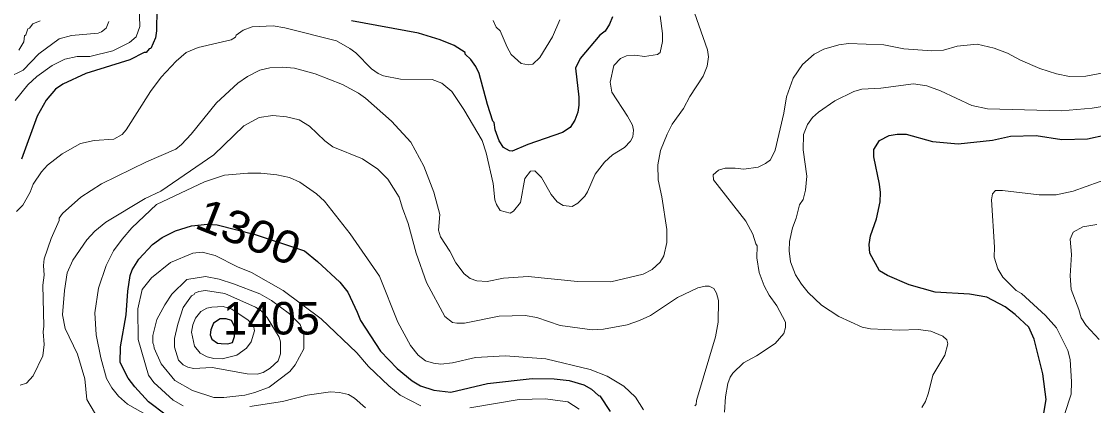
# Model space of a CAD drawing. Extents: x 598.3 to 623.2, y 6902.2 to 6930.1.
# Drawn here: x 613.12 to 615.758, y 6914.921 to 6915.866 of the extents above; entities that cross this region are included whole.
import ezdxf
from ezdxf.enums import TextEntityAlignment as Align

# ---------------------------------------------------------------- set-up
doc = ezdxf.new("R2010")
doc.units = 0
doc.header["$LTSCALE"] = 0.032
doc.layers.add('1', color=7, linetype='Continuous', lineweight=25)
doc.layers.add('2', color=7, linetype='Continuous', lineweight=13)
doc.layers.add('21', color=7, linetype='Continuous')
doc.layers.add('61', color=7, linetype='Continuous')

msp = doc.modelspace()

# ---------------------------------------------------------------- linework, layer by layer
at = {"layer": '1'}
for points in [[(613.4539, 6915.9517), (613.4522, 6915.8422), (613.4491, 6915.825), (613.4376, 6915.7989), (613.434, 6915.7983), (613.4263, 6915.7892), (613.4214, 6915.7889), (613.3866, 6915.7707), (613.2781, 6915.7375), (613.221, 6915.7115), (613.2035, 6915.699), (613.1802, 6915.672)], [(614.5743, 6915.8768), (614.5668, 6915.8585), (614.5558, 6915.842), (614.5432, 6915.8317), (614.4942, 6915.774), (614.4829, 6915.751), (614.4916, 6915.6793), (614.4916, 6915.6592), (614.4885, 6915.642), (614.4814, 6915.623), (614.47, 6915.6048), (614.4508, 6915.5927), (614.3656, 6915.5625), (614.3272, 6915.5465), (614.3208, 6915.5471), (614.3058, 6915.5557), (614.2951, 6915.5719), (614.2853, 6915.5989), (614.283, 6915.6173), (614.2794, 6915.6204), (614.2661, 6915.6615), (614.2462, 6915.7376), (614.2374, 6915.7551), (614.2253, 6915.7721), (614.2118, 6915.7849), (614.2114, 6915.789), (614.1844, 6915.8066), (614.1503, 6915.8205), (614.0963, 6915.8369), (613.9318, 6915.8667)], [(613.1802, 6915.672), (613.1586, 6915.6323), (613.1193, 6915.5265)], [(615.6347, 6914.8965), (615.6411, 6914.9356), (615.6331, 6914.9987), (615.6122, 6915.0841), (615.599, 6915.1131), (615.5648, 6915.1449), (615.5405, 6915.1635), (615.4951, 6915.1869), (615.453, 6915.1942), (615.3678, 6915.1997), (615.3041, 6915.2176), (615.2506, 6915.2407), (615.231, 6915.2522), (615.2072, 6915.2956), (615.2057, 6915.3166), (615.2089, 6915.3377), (615.2235, 6915.3798), (615.2331, 6915.4216), (615.2339, 6915.4445), (615.2316, 6915.465), (615.2169, 6915.5327), (615.2173, 6915.5501), (615.2314, 6915.5727), (615.2553, 6915.5851), (615.2749, 6915.5883), (615.2969, 6915.5883), (615.3617, 6915.5704), (615.4249, 6915.5641), (615.5093, 6915.5736), (615.5534, 6915.5834), (615.6171, 6915.585), (615.6797, 6915.5754), (615.7431, 6915.577), (615.7883, 6915.5869)], [(613.476, 6914.8969), (613.4326, 6914.9296), (613.3982, 6914.9664), (613.382, 6914.9875), (613.3625, 6915.0266), (613.3632, 6915.0651), (613.377, 6915.1434), (613.3811, 6915.2021), (613.3867, 6915.2402), (613.392, 6915.2547), (613.4087, 6915.2803), (613.4423, 6915.3169), (613.4658, 6915.3337), (613.4987, 6915.3506), (613.5381, 6915.3624), (613.5772, 6915.3665), (613.601, 6915.3648), (613.6951, 6915.3413), (613.816, 6915.301), (613.8485, 6915.2747), (613.9033, 6915.2238), (613.9228, 6915.1995), (613.9459, 6915.1499), (613.9537, 6915.1295), (614.0031, 6915.0543), (614.044, 6915.0113), (614.0813, 6914.9813), (614.1018, 6914.9689), (614.1343, 6914.9581), (614.1762, 6914.9537), (614.2664, 6914.9749), (614.3764, 6914.9868), (614.4308, 6914.986), (614.4673, 6914.982), (614.5033, 6914.9714), (614.5224, 6914.9609), (614.5394, 6914.945), (614.5426, 6914.9446), (614.5683, 6914.9055)]]:
    msp.add_lwpolyline(points, dxfattribs=at)
msp.add_lwpolyline([(613.6109, 6915.0735), (613.6277, 6915.0726), (613.6387, 6915.076), (613.6438, 6915.0903), (613.6446, 6915.1139), (613.6362, 6915.1299), (613.6235, 6915.1342), (613.6084, 6915.1342), (613.5923, 6915.1232), (613.5856, 6915.1072), (613.5839, 6915.0945), (613.5881, 6915.0836), (613.6016, 6915.0743)], close=True, dxfattribs=at)
at = {"layer": '2'}
for points in [[(613.1043, 6915.6712), (613.1349, 6915.7097), (613.1574, 6915.7298), (613.1954, 6915.7574), (613.2266, 6915.7726), (613.2563, 6915.7793), (613.2877, 6915.7794), (613.3444, 6915.7933), (613.3854, 6915.8138), (613.4016, 6915.8275), (613.411, 6915.8533), (613.4094, 6915.9029)], [(614.7761, 6915.8864), (614.8081, 6915.7958), (614.8105, 6915.7788), (614.8074, 6915.7557), (614.7976, 6915.7308), (614.7644, 6915.6806), (614.749, 6915.6515), (614.721, 6915.6127), (614.7084, 6915.5881), (614.6924, 6915.5481), (614.686, 6915.5127), (614.6868, 6915.4761), (614.6957, 6915.4343), (614.7078, 6915.3534), (614.7078, 6915.3215), (614.7005, 6915.2891), (614.6911, 6915.2731), (614.6717, 6915.2553), (614.6496, 6915.2438), (614.5696, 6915.2249), (614.4882, 6915.2257), (614.3666, 6915.2379), (614.3057, 6915.2338), (614.2659, 6915.2257), (614.2405, 6915.2274), (614.224, 6915.2332), (614.2093, 6915.2449), (614.1882, 6915.2719), (614.1741, 6915.3005), (614.1508, 6915.336), (614.1459, 6915.3523), (614.1492, 6915.3908), (614.1347, 6915.4456), (614.1099, 6915.5098), (614.0776, 6915.5684), (614.0306, 6915.6203)], [(614.6916, 6915.8795), (614.6972, 6915.8363), (614.6972, 6915.8164), (614.6917, 6915.7891), (614.6849, 6915.7842), (614.6529, 6915.7794), (614.6291, 6915.7827), (614.6082, 6915.7809), (614.5936, 6915.7745), (614.5777, 6915.7568), (614.5686, 6915.7162), (614.5723, 6915.6917), (614.6113, 6915.6323), (614.6233, 6915.61), (614.626, 6915.5983), (614.6245, 6915.5815), (614.6184, 6915.571), (614.6035, 6915.5553), (614.5745, 6915.5375), (614.5548, 6915.5195), (614.5316, 6915.4897), (614.5129, 6915.4464), (614.5059, 6915.4357), (614.4884, 6915.4183), (614.4746, 6915.4099), (614.4529, 6915.4131), (614.4376, 6915.4214), (614.4233, 6915.4399)], [(613.3349, 6915.8658), (613.3283, 6915.8492), (613.3167, 6915.8396), (613.3082, 6915.8369), (613.2429, 6915.831), (613.2125, 6915.8224), (613.1619, 6915.786), (613.1237, 6915.746), (613.0871, 6915.728)], [(614.4233, 6915.4399), (614.3995, 6915.4813), (614.3826, 6915.4977), (614.3719, 6915.4974), (614.3587, 6915.4794), (614.3475, 6915.42), (614.3307, 6915.3991), (614.3219, 6915.3942), (614.298, 6915.4), (614.2885, 6915.415), (614.2844, 6915.4267), (614.2803, 6915.4672), (614.2635, 6915.5425), (614.2534, 6915.5727), (614.2082, 6915.6485), (614.1785, 6915.6933), (614.1544, 6915.7136), (614.1301, 6915.7227), (614.0523, 6915.7236), (614.0109, 6915.7321), (613.9977, 6915.7375), (613.9806, 6915.7488), (613.9423, 6915.7881), (613.928, 6915.799), (613.8949, 6915.8178), (613.7677, 6915.8498), (613.7391, 6915.8546), (613.6871, 6915.8522), (613.6653, 6915.8438), (613.6476, 6915.8314), (613.6462, 6915.8269), (613.6353, 6915.8207), (613.5548, 6915.8014), (613.5252, 6915.789), (613.5, 6915.768), (613.4635, 6915.7283), (613.4373, 6915.693), (613.3776, 6915.5986), (613.3674, 6915.5877), (613.3471, 6915.5762), (613.2984, 6915.5729), (613.265, 6915.565), (613.2199, 6915.5397), (613.1838, 6915.5116), (613.1685, 6915.4957), (613.148, 6915.4656), (613.1413, 6915.4456), (613.1229, 6915.4138), (613.107, 6915.3982)], [(613.1128, 6915.7947), (613.1252, 6915.8153), (613.1267, 6915.8304), (613.13, 6915.833), (613.1351, 6915.8472), (613.1395, 6915.8489), (613.1477, 6915.8593), (613.1657, 6915.8667)], [(614.2803, 6915.8675), (614.2878, 6915.8514), (614.2974, 6915.8425), (614.3145, 6915.8021), (614.3247, 6915.7845), (614.3494, 6915.7624), (614.3677, 6915.7592), (614.3778, 6915.7606), (614.3955, 6915.7772), (614.4266, 6915.8274), (614.4444, 6915.8694)], [(614.8494, 6914.9039), (614.8518, 6914.9423), (614.8576, 6914.975), (614.8638, 6914.9904), (614.8704, 6914.9998), (614.8964, 6915.0257), (614.9283, 6915.0427), (614.9748, 6915.0733), (614.996, 6915.0975), (614.9999, 6915.1123), (614.9999, 6915.1259), (614.9789, 6915.1658), (614.9593, 6915.1922), (614.9477, 6915.2151), (614.9354, 6915.2478), (614.9296, 6915.2837), (614.9303, 6915.3137), (614.9271, 6915.318), (614.9197, 6915.3425), (614.9024, 6915.3742), (614.8223, 6915.4762), (614.822, 6915.4885), (614.8347, 6915.5), (614.851, 6915.5049), (614.8756, 6915.5049), (614.8976, 6915.5017), (614.9323, 6915.5074), (614.9507, 6915.5159), (614.9626, 6915.525), (614.9741, 6915.5485), (614.9959, 6915.6402), (615.0026, 6915.68), (615.0186, 6915.7256), (615.042, 6915.7599), (615.0701, 6915.7853), (615.0945, 6915.7973), (615.1309, 6915.8077), (615.1552, 6915.8109), (615.2415, 6915.8077), (615.2909, 6915.798), (615.3601, 6915.7932), (615.3883, 6915.7947), (615.4225, 6915.8044)], [(615.4225, 6915.8044), (615.4714, 6915.8093), (615.513, 6915.7997), (615.5465, 6915.7871), (615.5786, 6915.7702), (615.6256, 6915.7498), (615.667, 6915.7365), (615.6989, 6915.73), (615.739, 6915.7307), (615.813, 6915.7446)], [(614.0306, 6915.6203), (613.9663, 6915.6765), (613.9493, 6915.6887), (613.9099, 6915.7104), (613.8422, 6915.7365), (613.7912, 6915.7509), (613.7611, 6915.7527), (613.731, 6915.7511), (613.7059, 6915.7459), (613.6755, 6915.7298), (613.6523, 6915.714), (613.5992, 6915.6656), (613.5371, 6915.5881), (613.5131, 6915.5626), (613.4992, 6915.5517), (613.4275, 6915.5201), (613.3166, 6915.4661), (613.2657, 6915.4332), (613.2206, 6915.393), (613.2127, 6915.3816), (613.2125, 6915.376), (613.1928, 6915.3318), (613.1753, 6915.2814), (613.1738, 6915.2652), (613.1754, 6915.2416), (613.1721, 6915.2165), (613.1747, 6915.1161), (613.173, 6915.1017), (613.1755, 6915.0706), (613.1721, 6915.0427), (613.1485, 6914.9939), (613.1322, 6914.9756), (613.1161, 6914.9707)], [(615.3357, 6914.9154), (615.3445, 6914.9304), (615.352, 6914.9515), (615.3624, 6914.9953), (615.3916, 6915.0441), (615.3991, 6915.0724), (615.3966, 6915.0822), (615.3872, 6915.0911), (615.3576, 6915.1035), (615.326, 6915.1075), (615.2795, 6915.1059), (615.2088, 6915.1093), (615.1884, 6915.113), (615.1314, 6915.1397), (615.0886, 6915.1677), (615.0556, 6915.199), (615.039, 6915.219), (615.0241, 6915.2421), (615.0118, 6915.2741), (615.009, 6915.3009), (615.0097, 6915.3241), (615.017, 6915.3581), (615.0261, 6915.3817), (615.034, 6915.4141), (615.0437, 6915.4275), (615.0492, 6915.4502), (615.0526, 6915.4852), (615.043, 6915.5493), (615.0444, 6915.5878), (615.0537, 6915.6116), (615.0663, 6915.6295), (615.0809, 6915.6425), (615.1214, 6915.67), (615.1677, 6915.6931), (615.1879, 6915.6992), (615.2348, 6915.701), (615.3147, 6915.7122), (615.3479, 6915.7074), (615.381, 6915.6949), (615.4585, 6915.6586), (615.497, 6915.6507), (615.6789, 6915.6459), (615.7545, 6915.6524), (615.8187, 6915.6628)], [(613.8857, 6915.5573), (613.8663, 6915.5718), (613.8288, 6915.6076), (613.8033, 6915.6232), (613.7715, 6915.6312), (613.7378, 6915.6344), (613.7049, 6915.6296), (613.6665, 6915.6084), (613.5933, 6915.5375), (613.4623, 6915.4479), (613.4236, 6915.4299), (613.3274, 6915.372), (613.3, 6915.3493), (613.2808, 6915.3286), (613.2461, 6915.2783), (613.2321, 6915.247), (613.2257, 6915.2036), (613.2207, 6915.1435), (613.2274, 6915.1102), (613.2576, 6915.0469), (613.2757, 6914.9861), (613.2808, 6914.9354), (613.3103, 6914.8851)], [(613.9968, 6915.5019), (613.9587, 6915.5272), (613.8857, 6915.5573)], [(614.6502, 6914.9098), (614.6308, 6914.9415), (614.6023, 6914.9684), (614.5607, 6914.9928), (614.5193, 6915.0089), (614.4097, 6915.0353), (614.3098, 6915.0427), (614.2368, 6915.0386), (614.1806, 6915.0257), (614.1519, 6915.0225), (614.1332, 6915.0247), (614.1137, 6915.0307), (614.0962, 6915.0448), (614.077, 6915.0686), (614.0454, 6915.1259), (614.0009, 6915.2389), (613.9289, 6915.3433), (613.8652, 6915.423), (613.8454, 6915.4412), (613.8047, 6915.47), (613.7791, 6915.4815), (613.7483, 6915.488), (613.7086, 6915.492), (613.6766, 6915.4921), (613.6193, 6915.4872), (613.5698, 6915.4706), (613.4517, 6915.4155), (613.3911, 6915.358), (613.3671, 6915.3302), (613.3463, 6915.301), (613.3278, 6915.2651), (613.3089, 6915.2093), (613.3001, 6915.1485), (613.3034, 6915.0943), (613.3147, 6915.0377), (613.329, 6914.9867), (613.3417, 6914.9645), (613.3583, 6914.9433), (613.3808, 6914.9237), (613.4825, 6914.8665)], [(614.7766, 6914.9194), (614.7798, 6914.923), (614.7807, 6914.9329), (614.8275, 6915.0897), (614.8341, 6915.1259), (614.8348, 6915.179), (614.8304, 6915.1971), (614.8235, 6915.2085), (614.8122, 6915.2143), (614.8023, 6915.2143), (614.784, 6915.2098), (614.7343, 6915.1867), (614.6679, 6915.1422), (614.6409, 6915.1294), (614.6105, 6915.1194), (614.5521, 6915.1084), (614.5238, 6915.1067), (614.4452, 6915.1171), (614.3878, 6915.1375), (614.3592, 6915.1423), (614.2955, 6915.1406), (614.2097, 6915.1236), (614.1908, 6915.1228), (614.1804, 6915.1247), (614.1616, 6915.1396), (614.1164, 6915.2232), (614.0906, 6915.2954), (614.0715, 6915.3684), (614.0569, 6915.406), (614.0493, 6915.4335), (614.0214, 6915.4772), (613.9968, 6915.5019)], [(615.8036, 6915.4824), (615.7078, 6915.4483), (615.6657, 6915.4386), (615.6243, 6915.4386), (615.5337, 6915.45), (615.5168, 6915.4498), (615.5091, 6915.4417), (615.5068, 6915.4263), (615.5146, 6915.3103), (615.5138, 6915.2852), (615.5228, 6915.2567), (615.5344, 6915.236), (615.5676, 6915.2037), (615.5803, 6915.1959), (615.6399, 6915.142), (615.6672, 6915.1121), (615.6944, 6915.056), (615.7001, 6915.0336), (615.7035, 6914.979), (615.7026, 6914.9488), (615.6863, 6914.8984)], [(615.772, 6915.0833), (615.74, 6915.1178), (615.7271, 6915.1364), (615.7217, 6915.157), (615.7026, 6915.2062), (615.7003, 6915.2395), (615.7034, 6915.2923), (615.7002, 6915.3302), (615.7075, 6915.3469), (615.7316, 6915.36), (615.7661, 6915.3658)], [(614.1025, 6914.9199), (614.0519, 6914.9457), (614.0235, 6914.9691), (613.9736, 6915.0162), (613.9453, 6915.05), (613.8573, 6915.1339), (613.7634, 6915.2037), (613.6857, 6915.2482), (613.6514, 6915.2621), (613.5966, 6915.2895), (613.564, 6915.2977), (613.5413, 6915.2952), (613.486, 6915.2725), (613.4397, 6915.235), (613.4164, 6915.2057), (613.4056, 6915.1586), (613.407, 6915.083), (613.4326, 6914.9949), (613.4453, 6914.9776), (613.4925, 6914.9335), (613.5173, 6914.9195)], [(613.6816, 6914.9179), (613.7621, 6914.9303), (613.8225, 6914.9463), (613.88, 6914.9545), (613.9026, 6914.9528), (613.9248, 6914.9473), (613.9394, 6914.9385), (613.9666, 6914.9145)], [(614.4922, 6914.9118), (614.464, 6914.9293), (614.4085, 6914.9374), (614.3443, 6914.935), (614.2226, 6914.9148)]]:
    msp.add_lwpolyline(points, dxfattribs=at)
for points in [[(613.7799, 6915.0045), (613.793, 6915.0204), (613.8144, 6915.0602), (613.8144, 6915.0956), (613.8056, 6915.1202), (613.7795, 6915.1461), (613.7345, 6915.1789), (613.7058, 6915.1952), (613.6415, 6915.2201), (613.606, 6915.2313), (613.5723, 6915.2378), (613.5268, 6915.2305), (613.4899, 6915.1947), (613.4721, 6915.1685), (613.4524, 6915.1321), (613.4426, 6915.0932), (613.4425, 6915.0745), (613.4457, 6915.0683), (613.4458, 6915.0616), (613.4633, 6915.0234), (613.4967, 6914.9821), (613.5407, 6914.9572), (613.5929, 6914.94), (613.6177, 6914.94), (613.6689, 6914.9464), (613.694, 6914.9525), (613.7294, 6914.966)], [(613.5431, 6915.0119), (613.5888, 6915.0144), (613.6752, 6914.9984), (613.6999, 6914.9974), (613.7146, 6915.002), (613.7316, 6915.0126), (613.7509, 6915.0307), (613.7572, 6915.0478), (613.7567, 6915.077), (613.7536, 6915.0888), (613.7239, 6915.1369), (613.7093, 6915.1532), (613.6957, 6915.1625), (613.6204, 6915.1966), (613.5726, 6915.2038), (613.5559, 6915.2013), (613.5462, 6915.1972), (613.5445, 6915.1934), (613.5384, 6915.1903), (613.5175, 6915.1618), (613.5041, 6915.1207), (613.496, 6915.0858), (613.4964, 6915.0643), (613.5058, 6915.0322), (613.5177, 6915.021), (613.5286, 6915.0147)], [(613.5381, 6915.1013), (613.5411, 6915.1195), (613.5481, 6915.1356), (613.561, 6915.1522), (613.5761, 6915.1598), (613.5881, 6915.1627), (613.6158, 6915.1641), (613.6371, 6915.1575), (613.6778, 6915.1305), (613.6908, 6915.1174), (613.693, 6915.1043), (613.6845, 6915.0771), (613.6732, 6915.062), (613.6497, 6915.0448), (613.6134, 6915.0355), (613.5926, 6915.0363), (613.5766, 6915.0403), (613.5595, 6915.0496), (613.5454, 6915.0663)]]:
    msp.add_lwpolyline(points, close=True, dxfattribs=at)

# ---------------------------------------------------------------- texts
at = {"layer": '21'}
msp.add_text('1405', height=0.08, dxfattribs=at).set_placement((613.6158, 6915.0953))
at = {"layer": '61', "width": 1.1}
msp.add_text('1300', height=0.08, rotation=338.443, dxfattribs=at).set_placement((613.6642, 6915.3105), align=Align.CENTER)

doc.saveas('drawing.dxf')
